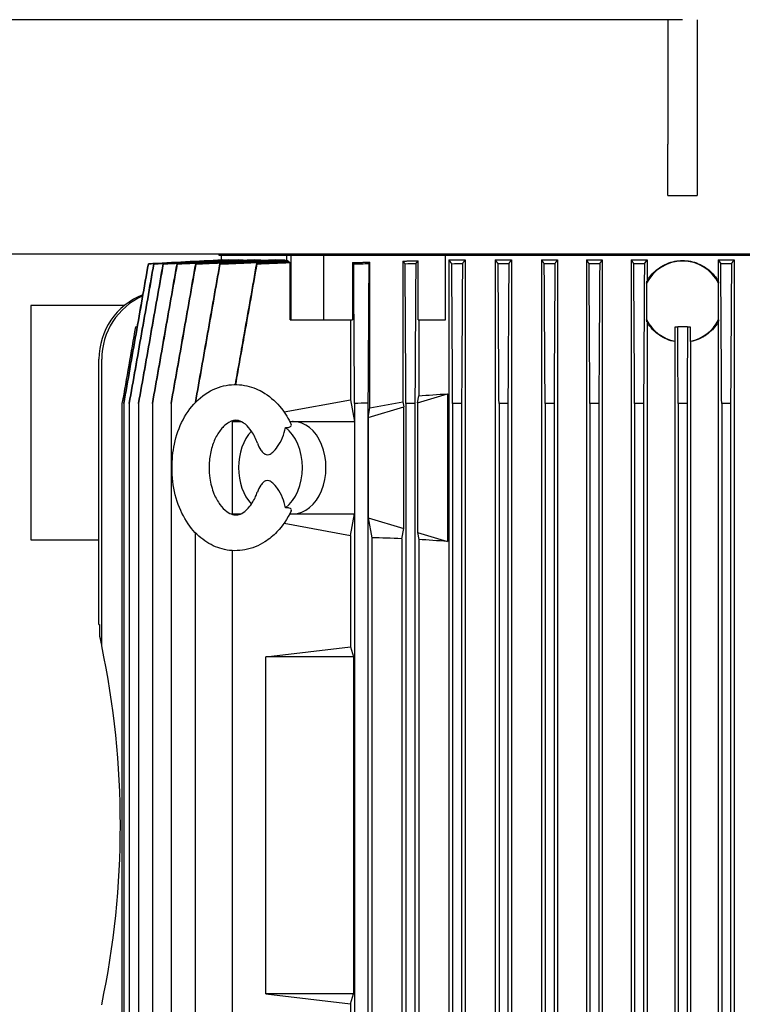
# Model space of a CAD drawing. Header units: inches. Extents: x 24 to 1128, y -69 to 748.
# Tile 303 of 656: x 380 to 392, y 597 to 613. Entities that reach past the tile are written whole.
import ezdxf

# ---------------------------------------------------------------- set-up
doc = ezdxf.new("R2010")
doc.units = ezdxf.units.IN
doc.header["$LTSCALE"] = 32
doc.header["$MEASUREMENT"] = 0
doc.layers.add('Dimension (ANSI)', color=7, linetype='Continuous', lineweight=25)
doc.layers.add('Visible (ANSI)', color=7, linetype='Continuous', lineweight=30)
doc.styles.add('Note Text (ANSI)', font='tahoma.ttf')
doc.dimstyles.new('SB Fraction-16 (ANSI)', dxfattribs={"dimscale": 32, "dimtxt": 0.125, "dimasz": 0.098425, "dimexe": 0.125, "dimexo": 0.0625, "dimgap": 0.031496, "dimtad": 0, "dimtih": 1, "dimtoh": 1, "dimdec": 4, "dimrnd": 1e-08, "dimzin": 0, "dimdsep": 46, "dimlunit": 5, "dimtxsty": 'Note Text (ANSI)', "dimcen": 0.09, "dimdle": 0.393701, "dimclrd": 256, "dimclre": 256, "dimclrt": 256, "dimadec": 0, "dimazin": 3, "dimtfac": 0.96, "dimtofl": 0, "dimtmove": 0, "dimatfit": 3, "dimfxl": 1, "dimfrac": 2, "dimtolj": 1, "dimtzin": 12, "dimlwd": -1, "dimlwe": -1, "dimarcsym": 0})

# ---------------------------------------------------------------- blocks, each defined once
blk = doc.blocks.new('*D18')
at = {"layer": 'Defpoints', "color": 0, "transparency": 16777216}
for p in [(468.781, 692.669), (316.974, 544.669), (468.781, 544.669)]:
    blk.add_point(p, dxfattribs=at)
at = {"layer": 'Dimension (ANSI)', "transparency": 16777216}
for p, q in [((466.781, 692.669), (312.974, 692.669)), ((316.974, 689.519), (316.974, 626.768)), ((316.974, 547.818), (316.974, 620.569)), ((466.781, 544.669), (312.974, 544.669))]:
    blk.add_line(p, q, dxfattribs=at)
for points in [[(316.449, 689.519), (317.499, 689.519), (316.974, 692.669)], [(316.449, 547.818), (317.499, 547.818), (316.974, 544.669)]]:
    blk.add_solid(points, dxfattribs=at)
at = {"layer": 'Dimension (ANSI)', "transparency": 16777216, "insert": (312.872, 625.76), "char_height": 4, "attachment_point": 1, "style": 'Note Text (ANSI)'}
blk.add_mtext('\\A1;148', dxfattribs=at)

msp = doc.modelspace()

# ---------------------------------------------------------------- linework, layer by layer
at = {"layer": 'Visible (ANSI)'}
for p, q in [((391.46555, 613.41853), (356.96443, 613.41853)), ((391.21813, 613.41853), (391.21813, 611.29353)), ((391.71813, 613.41853), (391.71813, 611.29353)), ((391.21813, 610.41853), (391.21813, 611.29353)), ((391.71813, 611.29353), (391.71813, 610.41853)), ((391.21813, 610.41853), (391.71813, 610.41853)), ((411.46813, 609.41853), (371.46813, 609.41853)), ((383.56094, 609.39786), (383.55985, 609.41853)), ((384.71667, 609.39786), (383.56094, 609.39786)), ((383.59412, 609.39786), (383.59412, 609.31789)), ((384.71429, 609.30605), (384.71429, 609.39786)), ((384.78681, 609.39786), (384.71667, 609.39786)), ((385.34359, 609.39786), (384.78681, 609.39786)), ((384.78681, 608.2955), (384.78681, 609.39786)), ((387.35213, 609.39786), (385.34359, 609.39786)), ((385.34359, 608.2955), (385.34359, 609.39786)), ((395.58414, 609.39786), (387.35213, 609.39786)), ((387.4202, 608.2955), (387.4202, 609.39786)), ((383.6176, 609.31912), (383.64327, 609.31912)), ((383.64327, 609.31912), (383.64327, 609.31543)), ((383.71431, 609.31912), (383.76733, 609.31912)), ((383.76733, 609.31912), (383.76733, 609.31292)), ((383.88898, 609.31912), (383.97156, 609.31912)), ((383.97156, 609.31912), (383.97156, 609.31002)), ((384.15574, 609.31912), (384.27269, 609.31912)), ((384.27269, 609.31912), (384.27269, 609.30731)), ((384.5227, 609.31912), (384.68093, 609.31912)), ((384.68093, 609.31912), (384.68093, 609.30456)), ((384.73972, 609.28172), (384.73972, 609.29936)), ((384.76963, 608.2955), (384.76963, 609.27311)), ((385.83564, 609.27311), (385.83564, 608.2955)), ((386.13248, 606.79839), (386.13248, 609.28254)), ((386.69217, 609.29936), (386.69217, 606.90073)), ((386.95485, 608.2955), (386.95485, 609.30678)), ((387.47639, 609.31912), (387.47639, 590.02778)), ((387.47639, 609.31912), (387.75855, 609.31912)), ((387.75855, 609.31912), (387.75855, 590.02778)), ((388.27036, 609.31912), (388.27036, 590.02778)), ((388.27036, 609.31912), (388.54769, 609.31912)), ((388.54769, 609.31912), (388.54769, 590.02778)), ((389.0595, 609.31912), (389.0595, 590.02778)), ((389.0595, 609.31912), (389.33353, 609.31912)), ((389.33353, 609.31912), (389.33353, 590.02778)), ((389.82566, 609.31912), (389.82566, 590.02778)), ((389.82566, 609.31912), (390.0976, 609.31912)), ((390.0976, 609.31912), (390.0976, 590.02778)), ((390.58973, 609.31912), (390.58973, 590.02778)), ((390.58973, 609.31912), (390.8605, 609.31912)), ((390.8605, 609.31912), (390.8605, 608.95696)), ((392.07577, 609.31912), (392.07577, 608.95696)), ((392.07577, 609.31912), (392.34653, 609.31912)), ((392.34653, 609.31912), (392.34653, 590.02778)), ((390.85349, 608.92175), (390.85349, 608.29917)), ((392.08278, 608.29917), (392.08278, 608.92175)), ((381.94476, 608.54353), (380.34313, 608.54353)), ((380.34313, 608.54353), (380.34313, 604.54353)), ((382.13206, 608.17739), (382.1618, 608.17739)), ((384.76963, 608.2955), (384.78681, 608.2955)), ((384.78681, 608.2955), (385.34359, 608.2955)), ((385.34359, 608.2955), (385.83564, 608.2955)), ((385.79967, 608.2955), (385.79967, 606.93245)), ((386.95485, 608.2955), (387.4202, 608.2955)), ((386.96458, 608.2955), (386.96458, 607.00339)), ((390.8605, 608.26395), (390.8605, 591.08295)), ((391.33916, 608.17739), (391.38403, 608.17739)), ((391.33916, 607.93366), (391.33916, 608.17739)), ((391.55223, 608.17739), (391.38403, 608.17739)), ((391.55223, 608.17739), (391.5971, 608.17739)), ((391.5971, 608.17739), (391.5971, 607.93366)), ((392.07577, 608.26395), (392.07577, 591.08295)), ((391.33294, 607.92535), (391.33294, 591.42155)), ((391.60333, 607.92535), (391.60333, 591.42155)), ((381.5075, 603.09865), (381.5075, 607.62621)), ((381.55493, 602.73488), (381.55493, 607.62621)), ((386.94331, 606.88393), (387.45348, 607.0364)), ((386.94331, 606.88393), (386.96458, 607.00339)), ((387.45348, 607.0364), (387.45348, 604.51523)), ((381.9012, 606.86818), (381.9012, 592.47873)), ((381.93105, 606.86853), (381.93105, 606.86788)), ((381.93105, 606.86788), (381.93105, 592.47903)), ((382.02453, 606.86895), (382.02453, 606.86762)), ((382.02453, 606.86762), (382.02453, 592.47928)), ((382.18405, 606.86944), (382.18405, 606.86743)), ((382.18405, 606.86743), (382.18405, 592.47947)), ((382.42086, 606.87001), (382.42086, 606.86731)), ((382.42086, 606.86731), (382.42086, 592.47959)), ((382.73934, 606.87066), (382.73934, 606.86727)), ((382.73934, 606.86727), (382.73934, 592.47963)), ((384.66624, 606.7252), (385.79967, 606.93245)), ((385.79967, 606.93245), (385.87018, 606.56321)), ((385.87018, 606.86966), (385.87018, 606.56321)), ((386.0983, 606.87692), (386.0983, 592.46998)), ((386.10299, 606.63279), (386.70876, 606.81383)), ((386.13248, 606.79839), (386.69217, 606.90073)), ((386.69217, 606.90073), (386.70876, 606.81383)), ((386.70876, 604.7378), (386.70876, 606.81383)), ((386.74763, 606.86734), (386.74763, 592.47956)), ((386.89971, 606.87142), (386.89971, 592.47548)), ((386.94331, 606.88393), (386.94331, 604.6677)), ((387.54419, 606.86727), (387.54419, 592.47963)), ((387.69627, 606.87066), (387.69627, 592.47624)), ((388.33503, 606.86731), (388.33503, 592.47959)), ((388.4871, 606.87001), (388.4871, 592.4769)), ((389.12192, 606.86743), (389.12192, 592.47947)), ((389.274, 606.86944), (389.274, 592.47747)), ((389.88652, 606.86762), (389.88652, 592.47928)), ((390.0386, 606.86895), (390.0386, 592.47795)), ((390.64952, 606.86788), (390.64952, 592.47903)), ((390.8016, 606.86853), (390.8016, 592.47837)), ((391.39209, 606.86818), (391.39209, 592.47873)), ((391.54417, 606.86818), (391.54417, 592.47873)), ((392.13467, 606.86853), (392.13467, 592.47837)), ((392.28674, 606.86788), (392.28674, 592.47903)), ((386.10299, 606.63279), (386.13248, 606.79839)), ((383.78034, 606.56321), (383.87538, 606.58059)), ((383.78034, 606.57222), (383.78034, 606.56321)), ((383.78034, 606.56321), (383.9322, 606.56321)), ((383.78034, 606.56321), (383.78034, 604.98841)), ((384.76452, 606.56321), (384.82526, 606.56321)), ((384.76553, 606.56127), (384.81068, 606.56294)), ((384.82526, 606.56321), (385.87018, 606.56321)), ((385.87018, 606.56321), (385.87018, 604.98841)), ((386.10299, 606.63279), (386.10299, 604.91883)), ((383.78034, 604.98841), (383.93209, 604.98841)), ((383.78034, 604.98841), (383.78034, 604.9794)), ((383.78034, 604.98841), (383.87536, 604.97104)), ((384.76452, 604.98841), (384.82526, 604.98841)), ((384.76553, 604.99035), (384.81068, 604.98868)), ((384.82526, 604.98841), (385.87018, 604.98841)), ((385.79967, 604.61917), (385.87018, 604.98841)), ((385.87018, 604.98841), (385.87018, 594.35849)), ((384.66624, 604.82642), (385.79967, 604.61917)), ((386.10299, 604.91883), (386.16356, 604.57876)), ((386.10299, 604.91883), (386.70876, 604.7378)), ((383.15143, 604.66664), (383.15143, 592.47956)), ((385.79967, 604.61917), (385.79967, 602.72103)), ((386.67537, 604.56294), (386.70876, 604.7378)), ((386.94331, 604.6677), (386.96458, 604.54823)), ((386.94331, 604.6677), (387.45348, 604.51523)), ((380.34313, 604.54353), (381.5075, 604.54353)), ((386.16356, 604.57876), (386.16356, 594.76814)), ((386.67537, 604.56294), (386.67537, 594.78396)), ((386.96458, 604.54823), (386.96458, 594.79867)), ((383.78034, 604.36029), (383.78034, 594.35849)), ((381.5075, 603.09865), (381.51884, 603.09865)), ((381.51884, 603.09865), (381.51884, 602.9018)), ((384.35727, 602.54747), (385.79967, 602.72103)), ((385.79967, 602.72103), (385.85004, 602.54747)), ((384.35727, 596.79944), (384.35727, 602.54747)), ((385.85004, 602.54747), (384.35727, 602.54747)), ((385.85004, 602.54747), (385.85004, 596.79944)), ((384.35727, 596.79944), (385.79967, 596.62587)), ((385.85004, 596.79944), (384.35727, 596.79944)), ((385.79967, 596.62587), (385.85004, 596.79944)), ((385.79967, 596.62587), (385.79967, 594.72773))]:
    msp.add_line(p, q, dxfattribs=at)
for centre, radius, start, end in [((391.46813, 608.61046), 0.68898, 26.86007, 153.13993), ((391.46813, 608.61046), 0.68898, 206.86007, 259.211152), ((391.46813, 608.61046), 0.68898, 280.788848, 333.13993), ((394.687, 333.60124), 273.41062, 91.8001385, 91.8479665), ((393.1243, 372.14512), 234.80882, 91.5190435, 91.5561653), ((392.3188, 395.93367), 210.98763, 91.2553934, 91.2967016), ((391.86379, 412.01686), 194.8824, 90.9928005, 91.0375184), ((391.62161, 422.86203), 184.02238, 90.7309548, 90.7783084), ((391.51133, 429.68793), 177.18715, 90.4762336, 90.5254115), ((391.47321, 433.521), 173.34883, 90.2219834, 90.2722488), ((391.46813, 434.71974), 172.14846, 89.9746923, 90.0253077), ((391.46306, 433.521), 173.34883, 89.7277512, 89.7780166), ((366.9891, 599.67345), 14.88408, 348.130396, 11.869604)]:
    msp.add_arc(centre, radius, start, end, dxfattribs=at)
for centre, major_axis, ratio, start_param, end_param in [((383.52767, 584.98857), (-9.14311, 104.44251), 0.03476669, 4.94523627, 4.94543981), ((487.57968, 584.98857), (-97.3801, 38.84522), 0.99558784, 0.14499024, 0.14519378), ((425.69573, 442.46495), (-43.34467, 166.78903), 0.00001417, 6.27831907, 6.27937194), ((424.5775, 438.04246), (-42.13428, 171.21648), 0.00011972, 6.27387722, 6.2749063), ((422.40587, 430.24328), (-39.80568, 179.02447), 0.0004194, 6.26944853, 6.27043802), ((418.50961, 418.06775), (-35.67718, 191.21396), 0.0010571, 6.26493253, 6.2658656), ((411.82432, 400.54571), (-28.6813, 208.75665), 0.00219871, 6.26047447, 6.26133594), ((400.25523, 375.89709), (-16.71382, 233.43573), 0.00407914, 6.25614296, 6.25691878), ((393.06089, 375.89708), (233.65248, -13.34579), 0.99743829, 1.65397313, 1.65474895), ((392.31463, 400.54571), (210.69023, -3.40343), 0.990691, 1.60864765, 1.60950912), ((391.87054, 418.06775), (194.51062, -1.12104), 0.98303462, 1.59378157, 1.59471465), ((391.62642, 430.24328), (183.39609, -0.35438), 0.97616102, 1.58542985, 1.58641935), ((391.51305, 438.04246), (176.32462, -0.08834), 0.97102976, 1.57956183, 1.58059092), ((391.47343, 442.46495), (172.32917, -0.00971), 0.96785145, 1.57466417, 1.57571706), ((391.46284, 442.46495), (172.32917, 0.00971), 0.96785145, 1.5658756, 1.56692848), ((382.68901, 607.62621), (-1.18151, 0), 0.99965732, 5.08530864, 6.28318531), ((382.73724, 607.62621), (-1.18232, 0), 0.99897186, 5.13277333, 6.28318531), ((391.46813, 609.08045), (-7.86896, -1.54437), 0.18267581, 0.92607715, 0.99993589), ((384.82526, 605.77581), (0, 0.7874), 0.70710678, 0, 0.02618892), ((384.82526, 605.77581), (0, 0.7874), 0.70710678, 3.14159265, 6.28318531), ((384.43552, 605.77581), (0, 0.77297), 0.70710678, 0.63570815, 2.50588451), ((384.43552, 605.77581), (0, -0.77297), 0.70710678, 0.48562322, 2.65596944), ((384.82526, 605.77581), (0, -0.7874), 0.70710678, 6.25699639, 6.28318531), ((391.46813, 602.47118), (-7.86896, 1.54437), 0.18267581, 5.40262312, 5.4874045), ((391.46813, 602.47118), (-7.86896, 1.54437), 0.18267581, 5.28324942, 5.35710816)]:
    msp.add_ellipse(centre, major_axis=major_axis, ratio=ratio, start_param=start_param, end_param=end_param, dxfattribs=at)
for points, weights, degree in [([(384.96049, 609.39786), (384.9596, 609.40819), (384.95871, 609.41853)], [1.00000000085, 1.00000000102, 1.00000000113], 2), ([(385.3578, 609.39786), (385.35743, 609.40819), (385.35706, 609.41853)], [1.00000000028, 1.00000000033, 1.00000000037], 2), ([(382.35159, 609.25201), (383.04599, 609.28814), (383.64327, 609.31912)], [1.04519705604, 1.12011985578, 1.19349800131], 2), ([(383.71431, 609.31912), (383.12658, 609.2886), (382.44483, 609.25311)], [1.19580139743, 1.12292628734, 1.04861019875], 2), ([(382.44524, 609.25157), (383.1563, 609.28804), (383.76733, 609.31912)], [1.04225916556, 1.11214837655, 1.17956896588], 2), ([(383.88898, 609.31912), (383.29404, 609.28881), (382.60438, 609.25341)], [1.18120697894, 1.11502423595, 1.04653355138], 2), ([(382.60497, 609.25108), (383.3403, 609.28798), (383.97156, 609.31912)], [1.03946166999, 1.10516338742, 1.16745672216], 2), ([(384.15574, 609.31912), (383.54679, 609.28907), (382.84127, 609.25368)], [1.16816423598, 1.10787831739, 1.04441170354], 2), ([(382.84206, 609.25055), (383.61225, 609.28798), (384.27269, 609.31912)], [1.03670498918, 1.09885480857, 1.15652631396], 2), ([(384.5227, 609.31912), (383.89119, 609.28938), (383.15989, 609.25391)], [1.15666365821, 1.10154062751, 1.04228868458], 2), ([(383.16084, 609.24996), (383.97965, 609.28809), (384.68093, 609.31912)], [1.03403279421, 1.09331136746, 1.14680766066], 2), ([(384.73054, 609.30678), (384.18517, 609.28247), (383.57219, 609.25409)], [1.123915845, 1.08335399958, 1.03952749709], 2), ([(383.57327, 609.24931), (384.1884, 609.27638), (384.73972, 609.29936)], [1.03141966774, 1.07030953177, 1.10570106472], 2), ([(384.73054, 609.30678), (384.73509, 609.30318), (384.73972, 609.29936)], [1.12922777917, 1.12408065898, 1.11866819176], 2), ([(384.75926, 609.28254), (384.76439, 609.27796), (384.76963, 609.27311)], [1.06384136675, 1.05786121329, 1.05160544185], 2), ([(385.83564, 609.27311), (385.9856, 609.27796), (386.13248, 609.28254)], [1.0516054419, 1.05786121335, 1.0638413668], 2), ([(386.69217, 609.29936), (386.82465, 609.30318), (386.95485, 609.30678)], [1.11866819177, 1.12408065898, 1.12922777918], 2), ([(386.69217, 609.29936), (386.71142, 609.27638), (386.7329, 609.24931)], [1.10570106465, 1.0703095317, 1.03141966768], 2), ([(386.9144, 609.25409), (386.93581, 609.28247), (386.95485, 609.30678)], [1.03952749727, 1.08335399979, 1.12391584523], 2), ([(387.47639, 609.31912), (387.50088, 609.28809), (387.52948, 609.24996)], [1.14680766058, 1.09331136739, 1.03403279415], 2), ([(387.71096, 609.25391), (387.7365, 609.28938), (387.75855, 609.31912)], [1.0422886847, 1.10154062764, 1.15666365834], 2), ([(388.27036, 609.31912), (388.29342, 609.28798), (388.32032, 609.25055)], [1.15652631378, 1.0988548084, 1.03670498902], 2), ([(388.50178, 609.25368), (388.52642, 609.28907), (388.54769, 609.31912)], [1.04441170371, 1.10787831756, 1.16816423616], 2), ([(389.0595, 609.31912), (389.08154, 609.28798), (389.10722, 609.25108)], [1.16745672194, 1.10516338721, 1.03946166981], 2), ([(389.28867, 609.25341), (389.31276, 609.28881), (389.33353, 609.31912)], [1.04653355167, 1.11502423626, 1.18120697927], 2), ([(389.82566, 609.31912), (389.847, 609.28804), (389.87183, 609.25157)], [1.17956896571, 1.11214837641, 1.04225916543], 2), ([(390.05327, 609.25311), (390.07708, 609.2886), (390.0976, 609.31912)], [1.04861019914, 1.12292628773, 1.19580139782], 2), ([(390.58973, 609.31912), (390.61059, 609.28814), (390.63484, 609.25201)], [1.19349800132, 1.12011985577, 1.04519705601], 2), ([(392.30143, 609.25201), (392.32568, 609.28814), (392.34653, 609.31912)], [1.04519705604, 1.12011985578, 1.19349800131], 2), ([(390.85349, 608.92175), (390.8568, 608.93931), (390.8605, 608.95696)], [1.00322027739, 1.0019440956, 1.00052735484], 2), ([(392.07577, 608.95696), (392.07946, 608.93931), (392.08278, 608.92175)], [1.00052735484, 1.0019440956, 1.00322027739], 2), ([(390.8605, 608.26395), (390.8568, 608.28161), (390.85349, 608.29917)], [1.00052735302, 1.00194409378, 1.00322027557], 2), ([(392.08278, 608.29917), (392.07946, 608.28161), (392.07577, 608.26395)], [1.00321977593, 1.00194359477, 1.00052685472], 2), ([(381.51884, 602.9018), (381.53119, 602.84623), (381.54322, 602.79059), (381.55493, 602.73488)], [1, 0.999989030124, 0.999989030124, 1], 3)]:
    msp.add_rational_spline(points, weights, degree=degree, dxfattribs=at)
for points, knots in [([(381.93105, 606.86853), (382.00111, 607.2659), (382.07117, 607.66328), (382.21128, 608.45802), (382.28133, 608.8554), (382.35139, 609.25277)], [0, 0, 0, 0, 3.07473715, 3.07473715, 6.14947431, 6.14947431, 6.14947431, 6.14947431]), ([(382.35159, 609.25201), (382.2815, 608.85465), (382.14132, 608.05994), (382.00114, 607.26523), (381.93105, 606.86788)], [0, 0, 0, 0, 3.07465094, 6.14929886, 6.14929886, 6.14929886, 6.14929886]), ([(382.02453, 606.86895), (382.09459, 607.2663), (382.16465, 607.66368), (382.30475, 608.45838), (382.3748, 608.85576), (382.44483, 609.25311)], [0, 0, 0, 0, 3.07453979, 3.07453979, 6.14907961, 6.14907961, 6.14907961, 6.14907961]), ([(382.44524, 609.25157), (382.37512, 608.85424), (382.305, 608.45692), (382.16477, 607.66227), (382.09465, 607.26495), (382.02453, 606.86762)], [0, 0, 0, 0, 3.07444941, 3.07444941, 6.14889604, 6.14889604, 6.14889604, 6.14889604]), ([(382.18405, 606.86944), (382.25412, 607.26675), (382.32419, 607.6641), (382.4643, 608.45874), (382.53435, 608.85609), (382.60438, 609.25341)], [0, 0, 0, 0, 3.07434109, 3.07434109, 6.14868004, 6.14868004, 6.14868004, 6.14868004]), ([(382.60497, 609.25108), (382.53483, 608.85381), (382.46468, 608.45653), (382.32437, 607.66199), (382.25421, 607.2647), (382.18405, 606.86743)], [0, 0, 0, 0, 3.0740895, 3.0740895, 6.14817556, 6.14817556, 6.14817556, 6.14817556]), ([(382.42086, 606.87001), (382.49097, 607.26727), (382.56106, 607.66456), (382.70119, 608.45911), (382.77124, 608.8564), (382.84127, 609.25368)], [0, 0, 0, 0, 3.07400735, 3.07400735, 6.14801057, 6.14801057, 6.14801057, 6.14801057]), ([(382.84206, 609.25055), (382.77188, 608.85334), (382.70169, 608.45612), (382.56129, 607.66172), (382.49108, 607.26451), (382.42086, 606.86731)], [0, 0, 0, 0, 3.0736375, 3.0736375, 6.14727247, 6.14727247, 6.14727247, 6.14727247]), ([(382.73934, 606.87066), (382.80949, 607.26786), (382.87961, 607.66506), (383.01979, 608.45948), (383.08986, 608.8567), (383.15989, 609.25391)], [0, 0, 0, 0, 3.07352276, 3.07352276, 6.14703966, 6.14703966, 6.14703966, 6.14703966]), ([(383.16084, 609.24996), (383.09062, 608.85284), (383.02039, 608.45572), (382.87989, 607.6615), (382.80962, 607.26438), (382.73934, 606.86727)], [0, 0, 0, 0, 3.07302923, 3.07302923, 6.14605706, 6.14605706, 6.14605706, 6.14605706]), ([(383.15436, 606.888), (383.22358, 607.27957), (383.29277, 607.67115), (383.43204, 608.45984), (383.50213, 608.85696), (383.57219, 609.25409)], [0.04275594, 0.04275594, 0.04275594, 0.04275594, 3.07285271, 3.07285271, 6.14569819, 6.14569819, 6.14569819, 6.14569819]), ([(383.57327, 609.24931), (383.50301, 608.85231), (383.43273, 608.45531), (383.29339, 607.66852), (383.22433, 607.27872), (383.15526, 606.88893)], [0, 0, 0, 0, 3.07222542, 3.07222542, 6.08875706, 6.08875706, 6.08875706, 6.08875706]), ([(383.83629, 607.19317), (383.88785, 607.48471), (383.93938, 607.77624), (384.06102, 608.46475), (384.13111, 608.86172), (384.20115, 609.2587)], [0.81576259, 0.81576259, 0.81576259, 0.81576259, 3.07176081, 3.07176081, 6.14350714, 6.14350714, 6.14350714, 6.14350714]), ([(384.20286, 609.25064), (384.1325, 608.85379), (384.06212, 608.45696), (383.94042, 607.77114), (383.88912, 607.48216), (383.8378, 607.19317)], [0, 0, 0, 0, 3.07114256, 3.07114256, 5.30768258, 5.30768258, 5.30768258, 5.30768258]), ([(384.20115, 609.2587), (384.20144, 609.25737), (384.20172, 609.25604), (384.20229, 609.25335), (384.20257, 609.252), (384.20286, 609.25064)], [-0.65456638, -0.65456638, -0.65456638, -0.65456638, -0.327294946, -0.327294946, -0.00002352, -0.00002352, -0.00002352, -0.00002352]), ([(385.85543, 609.25064), (385.89836, 609.252), (385.94128, 609.25335), (386.02714, 609.25604), (386.07007, 609.25737), (386.113, 609.2587)], [-0.654581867, -0.654581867, -0.654581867, -0.654581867, -0.327309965, -0.327309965, -0.000038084, -0.000038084, -0.000038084, -0.000038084]), ([(385.87018, 606.86966), (385.86772, 607.26648), (385.86526, 607.6633), (385.86034, 608.45696), (385.85789, 608.85379), (385.85543, 609.25064)], [0, 0, 0, 0, 3.07114779, 3.07114779, 6.14230411, 6.14230411, 6.14230411, 6.14230411]), ([(386.113, 609.2587), (386.11055, 608.86172), (386.1081, 608.46475), (386.1032, 607.67082), (386.10075, 607.27387), (386.0983, 606.87692)], [0, 0, 0, 0, 3.07176687, 3.07176687, 6.14353477, 6.14353477, 6.14353477, 6.14353477]), ([(386.74763, 606.86734), (386.74517, 607.26432), (386.74272, 607.66132), (386.73781, 608.45531), (386.73535, 608.85231), (386.7329, 609.24931)], [0, 0, 0, 0, 3.0722279, 3.0722279, 6.14445907, 6.14445907, 6.14445907, 6.14445907]), ([(386.9144, 609.25409), (386.91195, 608.85696), (386.90951, 608.45984), (386.90461, 607.66562), (386.90216, 607.26852), (386.89971, 606.87142)], [0.00000001, 0.00000001, 0.00000001, 0.00000001, 3.07285421, 3.07285421, 6.14570848, 6.14570848, 6.14570848, 6.14570848]), ([(387.54419, 606.86727), (387.54174, 607.26438), (387.53929, 607.6615), (387.53438, 608.45572), (387.53193, 608.85284), (387.52948, 609.24996)], [0, 0, 0, 0, 3.07303087, 3.07303087, 6.14606472, 6.14606472, 6.14606472, 6.14606472]), ([(387.71096, 609.25391), (387.70851, 608.8567), (387.70607, 608.45948), (387.70117, 607.66507), (387.69872, 607.26786), (387.69627, 606.87066)], [0, 0, 0, 0, 3.07352424, 3.07352424, 6.14704694, 6.14704694, 6.14704694, 6.14704694]), ([(388.33503, 606.86731), (388.33257, 607.26451), (388.33012, 607.66172), (388.32522, 608.45612), (388.32277, 608.85334), (388.32032, 609.25055)], [0, 0, 0, 0, 3.07363819, 3.07363819, 6.14727905, 6.14727905, 6.14727905, 6.14727905]), ([(388.50178, 609.25368), (388.49934, 608.8564), (388.49689, 608.45911), (388.492, 607.66456), (388.48955, 607.26727), (388.4871, 606.87001)], [0, 0, 0, 0, 3.07400873, 3.07400873, 6.14801435, 6.14801435, 6.14801435, 6.14801435]), ([(389.12192, 606.86743), (389.11947, 607.2647), (389.11702, 607.66199), (389.11212, 608.45653), (389.10967, 608.85381), (389.10722, 609.25108)], [0, 0, 0, 0, 3.07408921, 3.07408921, 6.14818069, 6.14818069, 6.14818069, 6.14818069]), ([(389.28867, 609.25341), (389.28623, 608.85609), (389.28378, 608.45874), (389.27889, 607.6641), (389.27644, 607.26675), (389.274, 606.86944)], [0, 0, 0, 0, 3.07434214, 3.07434214, 6.14867972, 6.14867972, 6.14867972, 6.14867972]), ([(389.88652, 606.86762), (389.88407, 607.26495), (389.88162, 607.66227), (389.87672, 608.45692), (389.87428, 608.85424), (389.87183, 609.25157)], [0, 0, 0, 0, 3.07444802, 3.07444802, 6.14889604, 6.14889604, 6.14889604, 6.14889604]), ([(390.05327, 609.25311), (390.05083, 608.85576), (390.04838, 608.45838), (390.04349, 607.66368), (390.04104, 607.2663), (390.0386, 606.86895)], [0, 0, 0, 0, 3.07453993, 3.07453993, 6.14907395, 6.14907395, 6.14907395, 6.14907395]), ([(390.81628, 609.25277), (390.81383, 608.8554), (390.81139, 608.45802), (390.80649, 607.66328), (390.80405, 607.2659), (390.8016, 606.86853)], [0, 0, 0, 0, 3.07473866, 3.07473866, 6.14947431, 6.14947431, 6.14947431, 6.14947431]), ([(390.8605, 608.95696), (390.86902, 608.97184), (390.87806, 608.98636), (390.91331, 609.03858), (390.9425, 609.07358), (391.00466, 609.13551), (391.03975, 609.16455), (391.11615, 609.21574), (391.15746, 609.23788), (391.24361, 609.27345), (391.28852, 609.28689), (391.37883, 609.30453), (391.42423, 609.30872), (391.51203, 609.30872), (391.55743, 609.30453), (391.64775, 609.28689), (391.69266, 609.27345), (391.77881, 609.23788), (391.82012, 609.21574), (391.89652, 609.16455), (391.93161, 609.13551), (391.99377, 609.07358), (392.02296, 609.03858), (392.0582, 608.98636), (392.06724, 608.97184), (392.07577, 608.95696)], [-4.4735516, -4.4735516, -4.4735516, -4.4735516, -4.34983194, -4.34983194, -4.01511877, -4.01511877, -3.68058551, -3.68058551, -3.34605225, -3.34605225, -3.01151899, -3.01151899, -2.67698572, -2.67698572, -2.34245246, -2.34245246, -2.0079192, -2.0079192, -1.67338594, -1.67338594, -1.33885267, -1.33885267, -1.0041395, -1.0041395, -0.88041985, -0.88041985, -0.88041985, -0.88041985]), ([(392.13467, 606.86853), (392.13222, 607.2659), (392.12977, 607.66328), (392.12488, 608.45802), (392.12243, 608.8554), (392.11999, 609.25277)], [0, 0, 0, 0, 3.07473715, 3.07473715, 6.14947431, 6.14947431, 6.14947431, 6.14947431]), ([(392.30143, 609.25201), (392.29898, 608.85465), (392.29409, 608.05994), (392.28919, 607.26523), (392.28674, 606.86788)], [0, 0, 0, 0, 3.07465094, 6.14929886, 6.14929886, 6.14929886, 6.14929886]), ([(382.13206, 608.17739), (382.09358, 607.95919), (382.05511, 607.74098), (381.97815, 607.30458), (381.93968, 607.08638), (381.9012, 606.86818)], [0.000001, 0.000001, 0.000001, 0.000001, 1.68838067, 1.68838067, 3.37676035, 3.37676035, 3.37676035, 3.37676035]), ([(391.33294, 607.92535), (391.28808, 607.93416), (391.24347, 607.94754), (391.15762, 607.98295), (391.11634, 608.00508), (391.03996, 608.05621), (391.00488, 608.08522), (390.94269, 608.14711), (390.91347, 608.18213), (390.87815, 608.23442), (390.86906, 608.24901), (390.8605, 608.26395)], [-7.69460957, -7.69460957, -7.69460957, -7.69460957, -7.36230015, -7.36230015, -7.02797143, -7.02797143, -6.69364271, -6.69364271, -6.3587249, -6.3587249, -6.23442308, -6.23442308, -6.23442308, -6.23442308]), ([(391.39209, 606.86818), (391.39075, 607.08638), (391.38941, 607.30458), (391.38672, 607.74098), (391.38538, 607.95919), (391.38403, 608.17739)], [0, 0, 0, 0, 1.68837967, 1.68837967, 3.37675935, 3.37675935, 3.37675935, 3.37675935]), ([(391.55223, 608.17739), (391.55089, 607.95919), (391.54955, 607.74098), (391.54686, 607.30458), (391.54551, 607.08638), (391.54417, 606.86818)], [0.000001, 0.000001, 0.000001, 0.000001, 1.68838067, 1.68838067, 3.37676035, 3.37676035, 3.37676035, 3.37676035]), ([(392.07577, 608.26395), (392.0509, 608.22055), (392.0217, 608.18027), (391.98817, 608.14313), (391.9714, 608.12456), (391.95343, 608.1067), (391.93475, 608.09002), (391.9196, 608.0765), (391.90394, 608.06371), (391.88778, 608.05163), (391.88401, 608.04881), (391.88021, 608.04603), (391.87638, 608.04329), (391.85989, 608.03148), (391.84289, 608.02038), (391.82539, 608.01002), (391.82143, 608.00767), (391.81745, 608.00537), (391.81344, 608.0031), (391.80257, 607.99695), (391.7915, 607.99107), (391.78024, 607.98547), (391.77015, 607.98045), (391.75989, 607.97566), (391.74957, 607.97114), (391.74838, 607.97062), (391.74718, 607.9701), (391.74598, 607.96958), (391.69988, 607.94969), (391.65232, 607.93497), (391.60333, 607.92535)], [0.0784940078, 0.0784940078, 0.0784940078, 0.0784940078, 0.0822876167, 0.0822876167, 0.0822876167, 0.0841844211, 0.0841844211, 0.0841844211, 0.0857221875, 0.0857221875, 0.0857221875, 0.0860812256, 0.0860812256, 0.0860812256, 0.0876282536, 0.0876282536, 0.0876282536, 0.08797803, 0.08797803, 0.08797803, 0.0889264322, 0.0889264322, 0.0889264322, 0.0897762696, 0.0897762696, 0.0897762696, 0.0898748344, 0.0898748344, 0.0898748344, 0.0936684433, 0.0936684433, 0.0936684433, 0.0936684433]), ([(382.75642, 605.77581), (382.75642, 605.91064), (382.76862, 606.04657), (382.82734, 606.32308), (382.87724, 606.46497), (383.01194, 606.72245), (383.09976, 606.84051), (383.30307, 607.02788), (383.42145, 607.10103), (383.66236, 607.18387), (383.7865, 607.19999), (384.0172, 607.18166), (384.12695, 607.15174), (384.26674, 607.08586), (384.30463, 607.06486), (384.34118, 607.04148)], [0, 0, 0, 0, 1.027373, 1.027373, 2.19368877, 2.19368877, 3.3997832, 3.3997832, 4.57661635, 4.57661635, 5.63468986, 5.63468986, 6.59617466, 6.59617466, 6.96706501, 6.96706501, 6.96706501, 6.96706501]), ([(384.34118, 607.04148), (384.44657, 606.97409), (384.54149, 606.88612), (384.68693, 606.7025), (384.74361, 606.60998), (384.79029, 606.5113)], [0, 0, 0, 0, 1.06940945, 1.06940945, 1.94009001, 1.94009001, 1.94009001, 1.94009001]), ([(383.96949, 606.54273), (383.93085, 606.56745), (383.8978, 606.57814), (383.82655, 606.58644), (383.78377, 606.58058), (383.69809, 606.53228), (383.66672, 606.50901), (383.5964, 606.43967), (383.55696, 606.38835), (383.48995, 606.27059), (383.4611, 606.20347), (383.41607, 606.05714), (383.39991, 605.9754), (383.38832, 605.85422), (383.38641, 605.81497), (383.38641, 605.77581)], [0, 0, 0, 0, 0.74517863, 0.74517863, 1.7460634, 1.7460634, 2.24464111, 2.24464111, 2.87040453, 2.87040453, 3.4720795, 3.4720795, 4.10372504, 4.10372504, 4.40210562, 4.40210562, 4.40210562, 4.40210562]), ([(384.21197, 606.19323), (384.18621, 606.26651), (384.15332, 606.33337), (384.08234, 606.44167), (384.04353, 606.48474), (383.99447, 606.52562), (383.98167, 606.53494), (383.96949, 606.54273)], [0, 0, 0, 0, 0.65460286, 0.65460286, 1.29616002, 1.29616002, 1.53095963, 1.53095963, 1.53095963, 1.53095963]), ([(384.69064, 606.45941), (384.71626, 606.45924), (384.73878, 606.46135), (384.77244, 606.47109), (384.78343, 606.47807), (384.79408, 606.49427), (384.79425, 606.50294), (384.79029, 606.5113)], [-1.003113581, -1.003113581, -1.003113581, -1.003113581, -0.742947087, -0.742947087, -0.50155706, -0.50155706, -0.276460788, -0.276460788, -0.276460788, -0.276460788]), ([(384.27041, 606.07627), (384.28437, 606.05621), (384.30045, 606.03733), (384.33219, 606.01167), (384.34757, 606.00299), (384.38039, 605.99522), (384.39669, 605.99617), (384.43564, 606.00884), (384.45616, 606.02323), (384.50202, 606.06313), (384.53035, 606.0968), (384.58553, 606.1764), (384.61572, 606.22911), (384.66379, 606.3442), (384.68124, 606.40125), (384.69064, 606.45941)], [-2.41020313, -2.41020313, -2.41020313, -2.41020313, -2.13651072, -2.13651072, -1.91750587, -1.91750587, -1.70348959, -1.70348959, -1.41720741, -1.41720741, -0.96287093, -0.96287093, -0.45123325, -0.45123325, -0.000001, -0.000001, -0.000001, -0.000001]), ([(384.34118, 604.51014), (384.23669, 604.44332), (384.11962, 604.39571), (383.88534, 604.35222), (383.76559, 604.35382), (383.54568, 604.40085), (383.44244, 604.44408), (383.25201, 604.56492), (383.16364, 604.64553), (383.00456, 604.84169), (382.93482, 604.96272), (382.82597, 605.23154), (382.78725, 605.38422), (382.76039, 605.61721), (382.75642, 605.69662), (382.75642, 605.77581)], [0, 0, 0, 0, 1.06037558, 1.06037558, 2.07371115, 2.07371115, 3.03140155, 3.03140155, 4.04272086, 4.04272086, 5.16789785, 5.16789785, 6.36585555, 6.36585555, 6.96927224, 6.96927224, 6.96927224, 6.96927224]), ([(383.38641, 605.77581), (383.38641, 605.71612), (383.39088, 605.65602), (383.41316, 605.50274), (383.43814, 605.41025), (383.50008, 605.25944), (383.53555, 605.19638), (383.61045, 605.09545), (383.65067, 605.0558), (383.72432, 605.00161), (383.7583, 604.98571), (383.82105, 604.96745), (383.84853, 604.96645), (383.90485, 604.97606), (383.9351, 604.9869), (383.96949, 605.0089)], [0, 0, 0, 0, 0.45484874, 0.45484874, 1.19098714, 1.19098714, 1.82286091, 1.82286091, 2.43709505, 2.43709505, 3.03605652, 3.03605652, 3.74000041, 3.74000041, 4.40317854, 4.40317854, 4.40317854, 4.40317854]), ([(384.69064, 605.09221), (384.68122, 605.15045), (384.66375, 605.20756), (384.6156, 605.32277), (384.58536, 605.37552), (384.53017, 605.45505), (384.50187, 605.48865), (384.45602, 605.5285), (384.43551, 605.54285), (384.39659, 605.55547), (384.38029, 605.5564), (384.34748, 605.5486), (384.33209, 605.5399), (384.30039, 605.51423), (384.28435, 605.49538), (384.27041, 605.47536)], [-2.01879486, -2.01879486, -2.01879486, -2.01879486, -1.64059402, -1.64059402, -1.21173621, -1.21173621, -0.8318525, -0.8318525, -0.59214813, -0.59214813, -0.41273955, -0.41273955, -0.22903738, -0.22903738, 0, 0, 0, 0]), ([(383.96949, 605.0089), (384.00468, 605.03141), (384.04568, 605.06778), (384.11958, 605.1623), (384.15367, 605.21909), (384.19279, 605.30708), (384.2028, 605.3323), (384.21197, 605.3584)], [0, 0, 0, 0, 0.67855753, 0.67855753, 1.29774476, 1.29774476, 1.53085299, 1.53085299, 1.53085299, 1.53085299]), ([(384.79029, 605.04032), (384.72635, 604.90516), (384.64322, 604.78116), (384.48318, 604.61416), (384.41479, 604.55722), (384.34118, 604.51014)], [0, 0, 0, 0, 1.19261778, 1.19261778, 1.93955209, 1.93955209, 1.93955209, 1.93955209]), ([(384.79029, 605.04032), (384.79425, 605.04869), (384.79408, 605.05735), (384.78343, 605.07355), (384.77244, 605.08053), (384.73878, 605.09028), (384.71626, 605.09239), (384.69064, 605.09221)], [-0.725290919, -0.725290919, -0.725290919, -0.725290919, -0.500617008, -0.500617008, -0.259678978, -0.259678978, -0.000001, -0.000001, -0.000001, -0.000001])]:
    msp.add_open_spline(points, degree=3, knots=knots, dxfattribs=at)
for points in [[(383.6176, 609.31912), (383.19553, 609.29701), (382.77346, 609.27489), (382.35139, 609.25277)], [(384.75926, 609.28254), (384.57322, 609.2747), (384.38718, 609.26675), (384.20115, 609.2587)], [(384.20286, 609.25064), (384.39178, 609.25826), (384.5807, 609.26576), (384.76963, 609.27311)], [(385.83564, 609.27311), (385.84224, 609.26576), (385.84883, 609.25826), (385.85543, 609.25064)], [(386.113, 609.2587), (386.11949, 609.26675), (386.12599, 609.2747), (386.13248, 609.28254)], [(390.64952, 606.86788), (390.64708, 607.26523), (390.64218, 608.05994), (390.63728, 608.85465), (390.63484, 609.25201)], [(390.81628, 609.25277), (390.83102, 609.27489), (390.84576, 609.29701), (390.8605, 609.31912)], [(392.07577, 609.31912), (392.09051, 609.29701), (392.10525, 609.27489), (392.11999, 609.25277)], [(391.33916, 607.93366), (391.33709, 607.93089), (391.33501, 607.92811), (391.33294, 607.92535)], [(391.60333, 607.92535), (391.60125, 607.92811), (391.59918, 607.93089), (391.5971, 607.93366)], [(384.21198, 606.19323), (384.22806, 606.1475), (384.24849, 606.10775), (384.27041, 606.07627)], [(384.27041, 605.47536), (384.24849, 605.44387), (384.22806, 605.40412), (384.21198, 605.3584)]]:
    msp.add_open_spline(points, degree=3, dxfattribs=at)

# ---------------------------------------------------------------- dimensions: what is measured, and where the dimension line sits
at = {"layer": 'Dimension (ANSI)'}
dim = msp.add_linear_dim(base=(316.97435, 544.66853), p1=(468.78063, 692.66853), p2=(468.78063, 544.66853), angle=90, dimstyle='SB Fraction-16 (ANSI)', override={"dimgap": 0.031496, "dimdec": 4, "dimtol": 0, "dimlim": 0, "dimtp": 0, "dimtm": 0, "dimtdec": 2, "dimatfit": 1}, dxfattribs=at)
dim.commit()
dim.dimension.update_dxf_attribs({"geometry": '*D18', "text_midpoint": (316.97435, 623.66853), "dimtype": 160})

doc.saveas('drawing.dxf')
